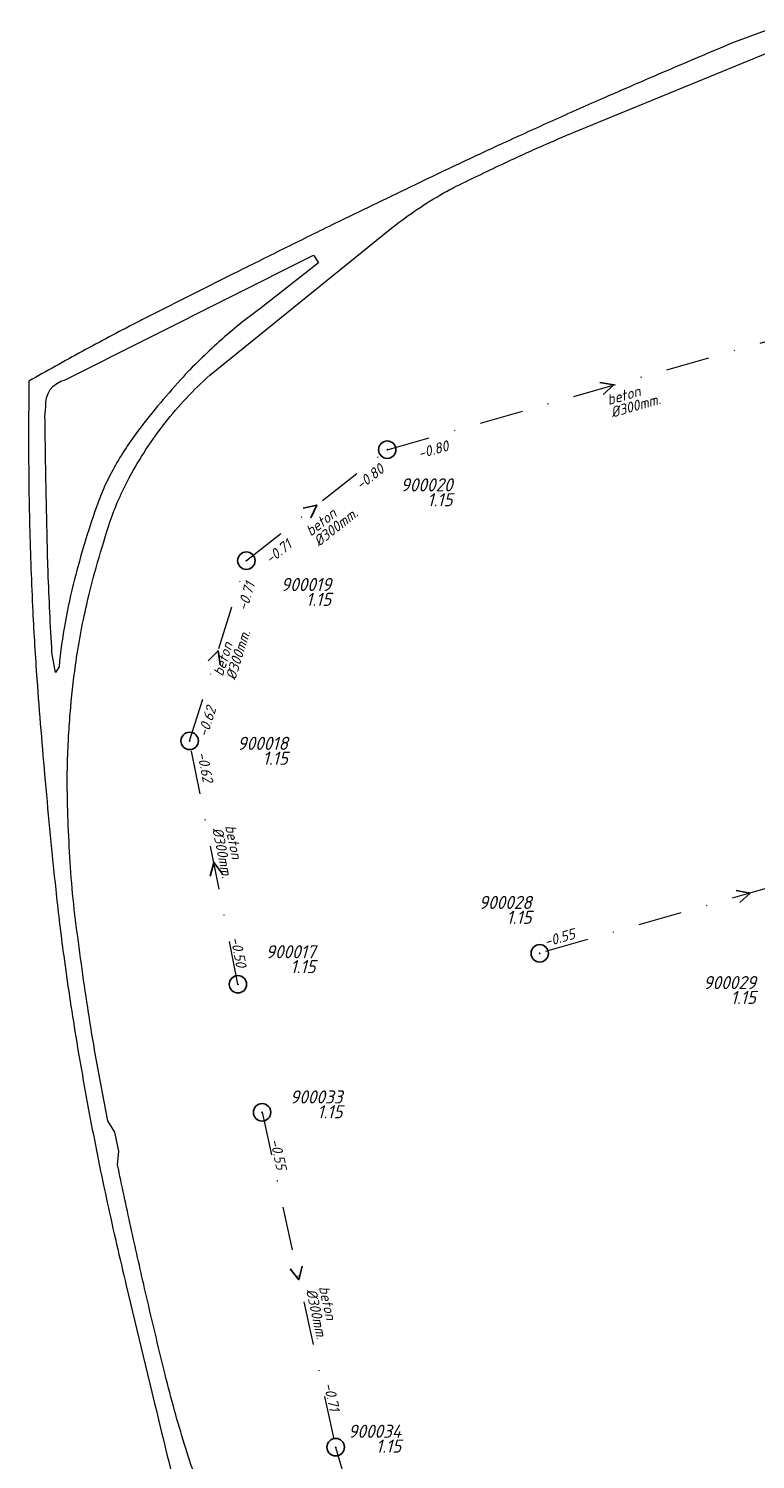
# Model space of a CAD drawing. Extents: x 148869 to 161638, y 453607 to 469810.
# Tile 624 of 656: x 153600 to 153683, y 467653 to 467817. Entities that reach past the tile are written whole.
import ezdxf
from ezdxf.enums import TextEntityAlignment as Align

# ---------------------------------------------------------------- set-up
doc = ezdxf.new("R2010")
doc.units = 0
doc.header["$PDMODE"] = 32
doc.header["$PDSIZE"] = 2
doc.linetypes.add('RI-VWA', pattern=[11, 5, -3, 0, -3])
doc.layers.get('0').update_dxf_attribs({"linetype": 'CONTINUOUS'})
for name, color, linetype in [('B-OI-RI-BOB-T18-niet meenemen', 252, 'CONTINUOUS'), ('B-OI-RI-DIAMETER-T18-niet meenemen', 252, 'CONTINUOUS'), ('B-OI-RI-MATERIAAL-T18-niet meenemen', 252, 'CONTINUOUS'), ('B-OI-RI-STROOMRICHTING-S-niet meenemen', 252, 'CONTINUOUS'), ('B-OI-RI-VWA_PUTDEKSELHOOGTE-T25-niet meenemen', 252, 'CONTINUOUS'), ('gs dwa', 252, 'CONTINUOUS')]:
    doc.layers.add(name, color=color, linetype=linetype)
doc.layers.add('B-OI-RI-VWA_TRANSPORTLEIDING-G-niet meenemen', color=252, linetype='RI-VWA', lineweight=18)
doc.layers.add('B-RO-VH-VERHARDING_HALFVERHARDING_GRIND-GV', color=251, linetype='CONTINUOUS', lineweight=18)
doc.styles.add('iso15', font='ISO.shx', dxfattribs={"oblique": 15})
doc.styles.add('NLCS-ISO-M750_CURSIEF', font='NLCS-ISO.ttf', dxfattribs={"oblique": 15})

# ---------------------------------------------------------------- blocks, each defined once
blk = doc.blocks.new('ACMAP_ANN_TEMPLATE_diam')
at = {"color": 0, "linetype": 'ByBlock', "style": 'iso15', "oblique": 15}
blk.add_attdef('diam', (0.5, -1.3), '', height=1.2, dxfattribs=at)
blk = doc.blocks.new('ACMAP_ANN_TEMPLATE_mat')
at = {"color": 0, "linetype": 'ByBlock', "style": 'iso15', "oblique": 15}
blk.add_attdef('mat', (0.5, 0.2), '', height=1.2, dxfattribs=at)
blk = doc.blocks.new('ACMAP_ANN_TEMPLATE_nap-l')
at = {"color": 0, "linetype": 'ByBlock', "style": 'iso15', "oblique": 15}
blk.add_attdef('nap-l', (3.3, 0.2), '', height=1.2, dxfattribs=at)
blk = doc.blocks.new('ACMAP_ANN_TEMPLATE_nap-r')
at = {"color": 0, "linetype": 'ByBlock', "style": 'iso15', "oblique": 15}
blk.add_attdef('nap-r', text='', height=1.2, dxfattribs=at).set_placement((-4.1, 0.2), align=Align.RIGHT)
blk = doc.blocks.new('ACMAP_ANN_TEMPLATE_puth-dwa')
at = {"color": 0, "linetype": 'ByBlock', "style": 'iso15', "oblique": 15}
blk.add_attdef('puth-dwa', text='', height=1.5, dxfattribs=at).set_placement((2.7, 1), align=Align.RIGHT)
blk = doc.blocks.new('ACMAP_ANN_TEMPLATE_putnr-dwa')
at = {"color": 0, "linetype": 'ByBlock', "style": 'iso15', "oblique": 15}
blk.add_attdef('putnr-dwa', text='', height=1.5, dxfattribs=at).set_placement((2.7, 2.7), align=Align.RIGHT)

msp = doc.modelspace()

# ---------------------------------------------------------------- linework, layer by layer
at = {"layer": 'B-OI-RI-STROOMRICHTING-S-niet meenemen'}
for points in [[(153665.28, 467776.21), (153666.86, 467775.91), (153665.67, 467774.82)], [(153631.29, 467761.83), (153632.86, 467762.16), (153632.18, 467760.7)], [(153620.43, 467744.34), (153621.55, 467745.5), (153621.8, 467743.91)], [(153622.05, 467720), (153621.07, 467721.27), (153620.64, 467719.72)], [(153680.89, 467718.08), (153682.48, 467717.78), (153681.29, 467716.69)], [(153631.2, 467675.11), (153630.81, 467673.55), (153629.8, 467674.8)]]:
    msp.add_lwpolyline(points, dxfattribs=at)
at = {"layer": 'B-OI-RI-VWA_TRANSPORTLEIDING-G-niet meenemen'}
for p, q in [((153640.93, 467768.5), (153692.79, 467783.32)), ((153624.8, 467755.81), (153640.93, 467768.5)), ((153618.3, 467735.19), (153624.8, 467755.81)), ((153623.83, 467707.35), (153618.3, 467735.19)), ((153706.56, 467724.67), (153658.39, 467710.89)), ((153626.6, 467692.7), (153635.02, 467654.39)), ((153635.02, 467654.39), (153647.86, 467610.42))]:
    msp.add_line(p, q, dxfattribs=at)
at = {"layer": 'B-RO-VH-VERHARDING_HALFVERHARDING_GRIND-GV', "flags": 128}
for points in [[(153661.51, 467804.49), (153688.28, 467815.46)], [(153684.92, 467816.68), (153680.47, 467815.04)], [(153644.42, 467798.97), (153634.62, 467794.22)], [(153620.6, 467777.03), (153641.27, 467793.73)], [(153604.06, 467776.49), (153632.47, 467790.77), (153633.06, 467789.9), (153626.51, 467784.75)], [(153623.37, 467788.65), (153618.66, 467786.3), (153613.96, 467783.94)], [(153599.88, 467776.35), (153599.86, 467769.51)], [(153601.74, 467772.31), (153601.84, 467773.4)], [(153603.35, 467743.68), (153602.95, 467743.03), (153602.54, 467745.32)], [(153610.05, 467686.69), (153610.19, 467688.27), (153609.75, 467690.42), (153608.95, 467691.71)], [(153611.05, 467672.88), (153613.98, 467660.7)]]:
    msp.add_lwpolyline(points, dxfattribs=at)
at = {"layer": 'B-RO-VH-VERHARDING_HALFVERHARDING_GRIND-GV'}
for points in [[(153680.47, 467815.04, 0.002358), (153672.93, 467811.85)], [(153672.93, 467811.85, 0.002245), (153665.42, 467808.6)], [(153665.42, 467808.6, 0.002568), (153659.85, 467806.13)], [(153659.85, 467806.13, 0.00202), (153654.22, 467803.57)], [(153657.8, 467802.87, -0.004761), (153661.51, 467804.49)], [(153654.22, 467803.57, 0.00231), (153649.31, 467801.29)], [(153654.11, 467801.18, -0.004636), (153657.8, 467802.87)], [(153649.31, 467801.29, 0.002311), (153644.42, 467798.97)], [(153648.49, 467798.46, -0.005086), (153654.11, 467801.18)], [(153644.05, 467795.78, -0.017688), (153646.96, 467797.63)], [(153646.96, 467797.63, -0.018231), (153648.49, 467798.46)], [(153634.62, 467794.22, 0.000713), (153628.99, 467791.45)], [(153641.27, 467793.73, -0.01779), (153644.05, 467795.78)], [(153628.99, 467791.45, 0.000926), (153623.37, 467788.65)], [(153626.51, 467784.75, 0.025245), (153621.69, 467780.87)], [(153612.18, 467783.03, 0.003967), (153606, 467779.74)], [(153613.96, 467783.94, 0.005342), (153612.18, 467783.03)], [(153606, 467779.74, 0.003969), (153599.88, 467776.35)], [(153621.69, 467780.87, 0.025349), (153617.28, 467776.52)], [(153601.84, 467773.4, -0.390906), (153604.06, 467776.49)], [(153617.28, 467776.52, 0.025141), (153612.15, 467770.32)], [(153615.49, 467771.56, -0.0427), (153620.6, 467777.03)], [(153601.8, 467768.09, -0.001423), (153601.74, 467772.31)], [(153611.38, 467765.29, -0.042917), (153615.49, 467771.56)], [(153612.15, 467770.32, 0.03854), (153609.34, 467765.88)], [(153599.86, 467769.51, 0.006049), (153599.98, 467759.76)], [(153601.87, 467763.88, -0.00119), (153601.8, 467768.09)], [(153609.34, 467765.88, 0.038892), (153607.59, 467761.85)], [(153609.22, 467760.31, -0.04316), (153611.38, 467765.29)], [(153602.02, 467757.13, -0.001188), (153601.87, 467763.88)], [(153607.59, 467761.85, 0.020082), (153605.12, 467753.68)], [(153606.52, 467750.79, -0.023648), (153609.22, 467760.31)], [(153599.98, 467759.76, 0.006153), (153600.34, 467750.01)], [(153602.1, 467754.48, -0.003792), (153602.02, 467757.13)], [(153602.29, 467749.9, -0.003483), (153602.1, 467754.48)], [(153605.12, 467753.68, 0.02053), (153604.04, 467748.71)], [(153600.34, 467750.01, 0.006206), (153600.81, 467742.27)], [(153605.23, 467743.84, -0.023467), (153606.52, 467750.79)], [(153602.54, 467745.32, -0.003493), (153602.29, 467749.9)], [(153604.04, 467748.71, 0.02043), (153603.35, 467743.68)], [(153604.63, 467738.34, -0.012912), (153605.23, 467743.84)], [(153600.81, 467742.27, 0.004015), (153601.76, 467730.58)], [(153604.42, 467735.39, -0.007126), (153604.63, 467738.34)], [(153604.3, 467729.02, -0.019629), (153604.42, 467735.39)], [(153601.76, 467730.58, 0.004113), (153602.97, 467718.18)], [(153604.75, 467719.53, -0.013069), (153604.3, 467729.02)], [(153605.24, 467714.7, -0.013459), (153604.75, 467719.53)], [(153602.97, 467718.18, 0.00713), (153603.8, 467711.18)], [(153606.63, 467704.71, -0.006519), (153605.24, 467714.7)], [(153603.8, 467711.18, 0.007043), (153605.17, 467701.95)], [(153607.71, 467698.19, -0.006619), (153606.63, 467704.71)], [(153605.17, 467701.95, 0.006698), (153606.93, 467691.94)], [(153608.95, 467691.71, -0.00665), (153607.71, 467698.19)], [(153606.93, 467691.94, 0.006496), (153608.87, 467682.38)], [(153611.56, 467679.61, -0.003088), (153610.05, 467686.69)], [(153608.87, 467682.38, 0.006418), (153611.05, 467672.88)], [(153613.15, 467672.55, -0.003252), (153611.56, 467679.61)], [(153615.5, 467662.7, -0.003472), (153613.15, 467672.55)], [(153616.58, 467658.58, -0.007791), (153615.5, 467662.7)], [(153613.98, 467660.7, 0.003375), (153616.57, 467650.09)], [(153617.72, 467654.71, -0.00769), (153616.58, 467658.58)], [(153618.98, 467650.87, -0.00807), (153617.72, 467654.71)]]:
    msp.add_lwpolyline(points, format="xyb", dxfattribs=at)
at = {"layer": 'gs dwa'}
for p in [(153640.93, 467768.5), (153624.8, 467755.81), (153618.3, 467735.19), (153658.39, 467710.89), (153623.83, 467707.35), (153626.6, 467692.7), (153635.02, 467654.39)]:
    msp.add_point(p, dxfattribs=at)

# ---------------------------------------------------------------- block references
at = {"layer": 'B-OI-RI-BOB-T18-niet meenemen'}
ref = msp.add_blockref('ACMAP_ANN_TEMPLATE_nap-l', (153641.52, 467766.35), dxfattribs=dict(at, rotation=15.94831424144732))
ref.add_attrib('nap-l', '-0.80', (153644.64, 467767.45), dxfattribs={"layer": '0', "color": 0, "linetype": 'ByBlock', "height": 1.2, "rotation": 15.9483, "style": 'NLCS-ISO-M750_CURSIEF', "oblique": 15})
ref = msp.add_blockref('ACMAP_ANN_TEMPLATE_nap-r', (153644.04, 467768.41), dxfattribs=dict(at, rotation=38.19329026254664))
ref.add_attrib('nap-r', '-0.80', dxfattribs={"layer": '0', "color": 0, "linetype": 'ByBlock', "height": 1.2, "rotation": 38.1933, "style": 'NLCS-ISO-M750_CURSIEF', "oblique": 15}).set_placement((153640.69, 467766.03), align=Align.RIGHT)
ref = msp.add_blockref('ACMAP_ANN_TEMPLATE_nap-l', (153625.06, 467753.16), dxfattribs=dict(at, rotation=38.19329026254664))
ref.add_attrib('nap-l', '-0.71', (153627.53, 467755.36), dxfattribs={"layer": '0', "color": 0, "linetype": 'ByBlock', "height": 1.2, "rotation": 38.1933, "style": 'NLCS-ISO-M750_CURSIEF', "oblique": 15})
ref = msp.add_blockref('ACMAP_ANN_TEMPLATE_nap-r', (153627.25, 467756.95), dxfattribs=dict(at, rotation=72.50369266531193))
ref.add_attrib('nap-r', '-0.71', dxfattribs={"layer": '0', "color": 0, "linetype": 'ByBlock', "height": 1.2, "rotation": 72.5037, "style": 'NLCS-ISO-M750_CURSIEF', "oblique": 15}).set_placement((153625.83, 467753.1), align=Align.RIGHT)
ref = msp.add_blockref('ACMAP_ANN_TEMPLATE_nap-l', (153619.51, 467732.32), dxfattribs=dict(at, rotation=72.50369266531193))
ref.add_attrib('nap-l', '-0.62', (153620.32, 467735.53), dxfattribs={"layer": '0', "color": 0, "linetype": 'ByBlock', "height": 1.2, "rotation": 72.5037, "style": 'NLCS-ISO-M750_CURSIEF', "oblique": 15})
ref = msp.add_blockref('ACMAP_ANN_TEMPLATE_nap-r', (153620.44, 467726.32), dxfattribs=dict(at, rotation=281.2347152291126))
ref.add_attrib('nap-r', '-0.62', dxfattribs={"layer": '0', "color": 0, "linetype": 'ByBlock', "height": 1.2, "rotation": 281.2347, "style": 'NLCS-ISO-M750_CURSIEF', "oblique": 15}).set_placement((153619.84, 467730.38), align=Align.RIGHT)
ref = msp.add_blockref('ACMAP_ANN_TEMPLATE_nap-l', (153622.14, 467715.86), dxfattribs=dict(at, rotation=281.2347152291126))
ref.add_attrib('nap-l', '-0.50', (153622.97, 467712.66), dxfattribs={"layer": '0', "color": 0, "linetype": 'ByBlock', "height": 1.2, "rotation": 281.2347, "style": 'NLCS-ISO-M750_CURSIEF', "oblique": 15})
ref = msp.add_blockref('ACMAP_ANN_TEMPLATE_nap-r', (153666.54, 467713.53), dxfattribs=dict(at, rotation=15.96424577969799))
ref.add_attrib('nap-r', '-0.55', dxfattribs={"layer": '0', "color": 0, "linetype": 'ByBlock', "height": 1.2, "rotation": 15.9642, "style": 'NLCS-ISO-M750_CURSIEF', "oblique": 15}).set_placement((153662.54, 467712.59), align=Align.RIGHT)
ref = msp.add_blockref('ACMAP_ANN_TEMPLATE_nap-l', (153626.6, 467692.7), dxfattribs=dict(at, rotation=282.3957203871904))
ref.add_attrib('nap-l', '-0.55', (153627.5, 467689.52), dxfattribs={"layer": '0', "color": 0, "linetype": 'ByBlock', "height": 1.2, "rotation": 282.3957, "style": 'NLCS-ISO-M750_CURSIEF', "oblique": 15})
ref = msp.add_blockref('ACMAP_ANN_TEMPLATE_nap-r', (153635.02, 467654.39), dxfattribs=dict(at, rotation=282.3957203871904))
ref.add_attrib('nap-r', '-0.71', dxfattribs={"layer": '0', "color": 0, "linetype": 'ByBlock', "height": 1.2, "rotation": 282.3957, "style": 'NLCS-ISO-M750_CURSIEF', "oblique": 15}).set_placement((153634.34, 467658.44), align=Align.RIGHT)
at = {"layer": 'B-OI-RI-DIAMETER-T18-niet meenemen'}
ref = msp.add_blockref('ACMAP_ANN_TEMPLATE_diam', (153665.86, 467773.27), dxfattribs=dict(at, rotation=15.94831424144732))
ref.add_attrib('diam', '%%c300mm.', (153666.7, 467772.16), dxfattribs={"layer": '0', "color": 0, "linetype": 'ByBlock', "height": 1.2, "rotation": 15.9483, "style": 'NLCS-ISO-M750_CURSIEF', "oblique": 15})
ref = msp.add_blockref('ACMAP_ANN_TEMPLATE_diam', (153631.9, 467758.08), dxfattribs=dict(at, rotation=38.19329026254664))
ref.add_attrib('diam', '%%c300mm.', (153633.09, 467757.37), dxfattribs={"layer": '0', "color": 0, "linetype": 'ByBlock', "height": 1.2, "rotation": 38.1933, "style": 'NLCS-ISO-M750_CURSIEF', "oblique": 15})
ref = msp.add_blockref('ACMAP_ANN_TEMPLATE_diam', (153622.13, 467741.97), dxfattribs=dict(at, rotation=72.50369266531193))
ref.add_attrib('diam', '%%c300mm.', (153623.52, 467742.06), dxfattribs={"layer": '0', "color": 0, "linetype": 'ByBlock', "height": 1.2, "rotation": 72.5037, "style": 'NLCS-ISO-M750_CURSIEF', "oblique": 15})
ref = msp.add_blockref('ACMAP_ANN_TEMPLATE_diam', (153622.07, 467725.89), dxfattribs=dict(at, rotation=281.2347152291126))
ref.add_attrib('diam', '%%c300mm.', (153620.89, 467725.15), dxfattribs={"layer": '0', "color": 0, "linetype": 'ByBlock', "height": 1.2, "rotation": 281.2347, "style": 'NLCS-ISO-M750_CURSIEF', "oblique": 15})
ref = msp.add_blockref('ACMAP_ANN_TEMPLATE_diam', (153632.79, 467673.13), dxfattribs=dict(at, rotation=282.3957203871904))
ref.add_attrib('diam', '%%c300mm.', (153631.62, 467672.36), dxfattribs={"layer": '0', "color": 0, "linetype": 'ByBlock', "height": 1.2, "rotation": 282.3957, "style": 'NLCS-ISO-M750_CURSIEF', "oblique": 15})
at = {"layer": 'B-OI-RI-MATERIAAL-T18-niet meenemen'}
ref = msp.add_blockref('ACMAP_ANN_TEMPLATE_mat', (153665.86, 467773.27), dxfattribs=dict(at, rotation=15.94831424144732))
ref.add_attrib('mat', 'beton', (153666.28, 467773.6), dxfattribs={"layer": '0', "color": 0, "linetype": 'ByBlock', "height": 1.2, "rotation": 15.9483, "style": 'NLCS-ISO-M750_CURSIEF', "oblique": 15})
ref = msp.add_blockref('ACMAP_ANN_TEMPLATE_mat', (153631.9, 467758.08), dxfattribs=dict(at, rotation=38.19329026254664))
ref.add_attrib('mat', 'beton', (153632.17, 467758.54), dxfattribs={"layer": '0', "color": 0, "linetype": 'ByBlock', "height": 1.2, "rotation": 38.1933, "style": 'NLCS-ISO-M750_CURSIEF', "oblique": 15})
ref = msp.add_blockref('ACMAP_ANN_TEMPLATE_mat', (153622.13, 467741.97), dxfattribs=dict(at, rotation=72.50369266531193))
ref.add_attrib('mat', 'beton', (153622.09, 467742.51), dxfattribs={"layer": '0', "color": 0, "linetype": 'ByBlock', "height": 1.2, "rotation": 72.5037, "style": 'NLCS-ISO-M750_CURSIEF', "oblique": 15})
ref = msp.add_blockref('ACMAP_ANN_TEMPLATE_mat', (153622.07, 467725.89), dxfattribs=dict(at, rotation=281.2347152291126))
ref.add_attrib('mat', 'beton', (153622.36, 467725.44), dxfattribs={"layer": '0', "color": 0, "linetype": 'ByBlock', "height": 1.2, "rotation": 281.2347, "style": 'NLCS-ISO-M750_CURSIEF', "oblique": 15})
ref = msp.add_blockref('ACMAP_ANN_TEMPLATE_mat', (153632.79, 467673.13), dxfattribs=dict(at, rotation=282.3957203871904))
ref.add_attrib('mat', 'beton', (153633.09, 467672.68), dxfattribs={"layer": '0', "color": 0, "linetype": 'ByBlock', "height": 1.2, "rotation": 282.3957, "style": 'NLCS-ISO-M750_CURSIEF', "oblique": 15})
at = {"layer": 'B-OI-RI-VWA_PUTDEKSELHOOGTE-T25-niet meenemen'}
ref = msp.add_blockref('ACMAP_ANN_TEMPLATE_putnr-dwa', (153645.71, 467761.03), dxfattribs=at)
ref.add_attrib('putnr-dwa', '900020', dxfattribs={"layer": '0', "color": 0, "linetype": 'ByBlock', "height": 1.5, "style": 'NLCS-ISO-M750_CURSIEF', "oblique": 15}).set_placement((153648.41, 467763.73), align=Align.RIGHT)
ref = msp.add_blockref('ACMAP_ANN_TEMPLATE_puth-dwa', (153645.71, 467761.03), dxfattribs=at)
ref.add_attrib('puth-dwa', '1.15', dxfattribs={"layer": '0', "color": 0, "linetype": 'ByBlock', "height": 1.5, "style": 'NLCS-ISO-M750_CURSIEF', "oblique": 15}).set_placement((153648.41, 467762.03), align=Align.RIGHT)
ref = msp.add_blockref('ACMAP_ANN_TEMPLATE_putnr-dwa', (153631.82, 467749.63), dxfattribs=at)
ref.add_attrib('putnr-dwa', '900019', dxfattribs={"layer": '0', "color": 0, "linetype": 'ByBlock', "height": 1.5, "style": 'NLCS-ISO-M750_CURSIEF', "oblique": 15}).set_placement((153634.52, 467752.33), align=Align.RIGHT)
ref = msp.add_blockref('ACMAP_ANN_TEMPLATE_puth-dwa', (153631.82, 467749.63), dxfattribs=at)
ref.add_attrib('puth-dwa', '1.15', dxfattribs={"layer": '0', "color": 0, "linetype": 'ByBlock', "height": 1.5, "style": 'NLCS-ISO-M750_CURSIEF', "oblique": 15}).set_placement((153634.52, 467750.63), align=Align.RIGHT)
ref = msp.add_blockref('ACMAP_ANN_TEMPLATE_putnr-dwa', (153626.86, 467731.46), dxfattribs=at)
ref.add_attrib('putnr-dwa', '900018', dxfattribs={"layer": '0', "color": 0, "linetype": 'ByBlock', "height": 1.5, "style": 'NLCS-ISO-M750_CURSIEF', "oblique": 15}).set_placement((153629.56, 467734.16), align=Align.RIGHT)
ref = msp.add_blockref('ACMAP_ANN_TEMPLATE_puth-dwa', (153626.86, 467731.46), dxfattribs=at)
ref.add_attrib('puth-dwa', '1.15', dxfattribs={"layer": '0', "color": 0, "linetype": 'ByBlock', "height": 1.5, "style": 'NLCS-ISO-M750_CURSIEF', "oblique": 15}).set_placement((153629.56, 467732.46), align=Align.RIGHT)
ref = msp.add_blockref('ACMAP_ANN_TEMPLATE_putnr-dwa', (153654.77, 467713.26), dxfattribs=at)
ref.add_attrib('putnr-dwa', '900028', dxfattribs={"layer": '0', "color": 0, "linetype": 'ByBlock', "height": 1.5, "style": 'NLCS-ISO-M750_CURSIEF', "oblique": 15}).set_placement((153657.47, 467715.96), align=Align.RIGHT)
ref = msp.add_blockref('ACMAP_ANN_TEMPLATE_puth-dwa', (153654.77, 467713.26), dxfattribs=at)
ref.add_attrib('puth-dwa', '1.15', dxfattribs={"layer": '0', "color": 0, "linetype": 'ByBlock', "height": 1.5, "style": 'NLCS-ISO-M750_CURSIEF', "oblique": 15}).set_placement((153657.47, 467714.26), align=Align.RIGHT)
ref = msp.add_blockref('ACMAP_ANN_TEMPLATE_putnr-dwa', (153630.03, 467707.62), dxfattribs=at)
ref.add_attrib('putnr-dwa', '900017', dxfattribs={"layer": '0', "color": 0, "linetype": 'ByBlock', "height": 1.5, "style": 'NLCS-ISO-M750_CURSIEF', "oblique": 15}).set_placement((153632.73, 467710.32), align=Align.RIGHT)
ref = msp.add_blockref('ACMAP_ANN_TEMPLATE_puth-dwa', (153630.03, 467707.62), dxfattribs=at)
ref.add_attrib('puth-dwa', '1.15', dxfattribs={"layer": '0', "color": 0, "linetype": 'ByBlock', "height": 1.5, "style": 'NLCS-ISO-M750_CURSIEF', "oblique": 15}).set_placement((153632.73, 467708.62), align=Align.RIGHT)
ref = msp.add_blockref('ACMAP_ANN_TEMPLATE_putnr-dwa', (153680.45, 467704.09), dxfattribs=at)
ref.add_attrib('putnr-dwa', '900029', dxfattribs={"layer": '0', "color": 0, "linetype": 'ByBlock', "height": 1.5, "style": 'NLCS-ISO-M750_CURSIEF', "oblique": 15}).set_placement((153683.15, 467706.79), align=Align.RIGHT)
ref = msp.add_blockref('ACMAP_ANN_TEMPLATE_puth-dwa', (153680.45, 467704.09), dxfattribs=at)
ref.add_attrib('puth-dwa', '1.15', dxfattribs={"layer": '0', "color": 0, "linetype": 'ByBlock', "height": 1.5, "style": 'NLCS-ISO-M750_CURSIEF', "oblique": 15}).set_placement((153683.15, 467705.09), align=Align.RIGHT)
ref = msp.add_blockref('ACMAP_ANN_TEMPLATE_putnr-dwa', (153633.11, 467691.01), dxfattribs=at)
ref.add_attrib('putnr-dwa', '900033', dxfattribs={"layer": '0', "color": 0, "linetype": 'ByBlock', "height": 1.5, "style": 'NLCS-ISO-M750_CURSIEF', "oblique": 15}).set_placement((153635.81, 467693.71), align=Align.RIGHT)
ref = msp.add_blockref('ACMAP_ANN_TEMPLATE_puth-dwa', (153633.11, 467691.01), dxfattribs=at)
ref.add_attrib('puth-dwa', '1.15', dxfattribs={"layer": '0', "color": 0, "linetype": 'ByBlock', "height": 1.5, "style": 'NLCS-ISO-M750_CURSIEF', "oblique": 15}).set_placement((153635.81, 467692.01), align=Align.RIGHT)
ref = msp.add_blockref('ACMAP_ANN_TEMPLATE_putnr-dwa', (153639.83, 467652.76), dxfattribs=at)
ref.add_attrib('putnr-dwa', '900034', dxfattribs={"layer": '0', "color": 0, "linetype": 'ByBlock', "height": 1.5, "style": 'NLCS-ISO-M750_CURSIEF', "oblique": 15}).set_placement((153642.53, 467655.46), align=Align.RIGHT)
ref = msp.add_blockref('ACMAP_ANN_TEMPLATE_puth-dwa', (153639.83, 467652.76), dxfattribs=at)
ref.add_attrib('puth-dwa', '1.15', dxfattribs={"layer": '0', "color": 0, "linetype": 'ByBlock', "height": 1.5, "style": 'NLCS-ISO-M750_CURSIEF', "oblique": 15}).set_placement((153642.53, 467653.76), align=Align.RIGHT)

doc.saveas('drawing.dxf')
